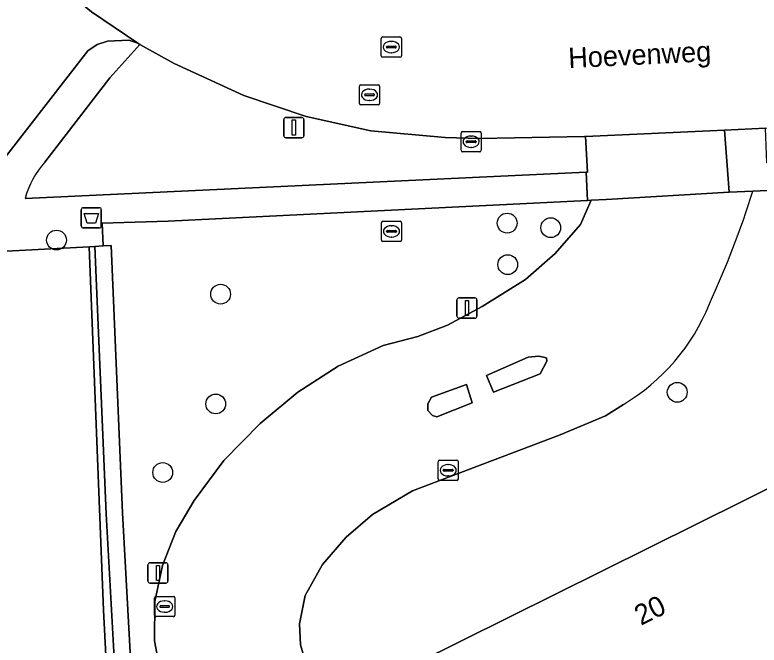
# Model space of a CAD drawing. Extents: x 157692 to 159674, y 381452 to 383291.
# Drawn here: x 157922.89 to 157959.64, y 381561.77 to 381592.88 of the extents above; entities that cross this region are included whole.
import ezdxf

# ---------------------------------------------------------------- set-up
doc = ezdxf.new("R2010")
doc.units = 0
for name, color, linetype in [('IMGEO_Afvalbak', 7, 'Continuous'), ('IMGEO_Boom', 7, 'Continuous'), ('IMGEO_Erf', 7, 'Continuous'), ('IMGEO_Groenvoorziening', 7, 'Continuous'), ('IMGEO_Haag', 7, 'Continuous'), ('IMGEO_Kolk', 7, 'Continuous'), ('IMGEO_Lichtmast', 7, 'Continuous'), ('IMGEO_Openbare_ruimte_label', 7, 'Continuous'), ('IMGEO_Pand', 7, 'Continuous'), ('IMGEO_Pand_nummerreeks', 7, 'Continuous'), ('IMGEO_Parkeervlak_open', 7, 'Continuous'), ('IMGEO_Rijbaan_lokaal_gesloten', 7, 'Continuous'), ('IMGEO_Rijbaan_lokaal_open', 7, 'Continuous'), ('IMGEO_Rioolput', 7, 'Continuous'), ('IMGEO_Verkeerseiland_open', 7, 'Continuous'), ('IMGEO_Voetpad_open', 7, 'Continuous')]:
    doc.layers.add(name, color=color, linetype=linetype)

msp = doc.modelspace()

# ---------------------------------------------------------------- linework, layer by layer
at = {"layer": 'IMGEO_Afvalbak'}
for p, q in [((157926.164, 381582.459), (157926.164, 381583.259)), ((157926.164, 381583.259), (157926.164, 381582.459)), ((157926.264, 381583.359), (157927.054, 381583.359)), ((157927.054, 381583.359), (157926.264, 381583.359)), ((157927.154, 381583.259), (157927.154, 381582.459)), ((157927.154, 381582.459), (157927.154, 381583.259)), ((157927.054, 381582.359), (157926.264, 381582.359)), ((157926.264, 381582.359), (157927.054, 381582.359))]:
    msp.add_line(p, q, dxfattribs=at)
msp.add_lwpolyline([(157926.307, 381583.073), (157927.011, 381583.073), (157926.862, 381582.603), (157926.456, 381582.603), (157926.307, 381583.073)], dxfattribs=at)
for centre, start, end in [((157926.264, 381583.259), 90, 180), ((157926.264, 381583.259), 90, 180), ((157927.054, 381583.259), 0, 90), ((157927.054, 381583.259), 360, 90), ((157926.264, 381582.459), 180, 270), ((157926.264, 381582.459), 180, 270), ((157927.054, 381582.459), 270, 0), ((157927.054, 381582.459), 270, 0)]:
    msp.add_arc(centre, 0.1, start, end, dxfattribs=at)
at = {"layer": 'IMGEO_Boom'}
for centre in [(157947.199, 381582.598), (157949.349, 381582.373), (157924.941, 381581.762), (157947.228, 381580.549), (157933.047, 381579.092), (157955.597, 381574.247), (157932.805, 381573.672), (157930.189, 381570.287)]:
    msp.add_circle(centre, 0.489, dxfattribs=at)
at = {"layer": 'IMGEO_Erf'}
for points in [[(158023.394, 381560.624), (158010.552, 381586.734), (158000, 381586.191), (157996.355, 381586.003), (157981.533, 381585.268), (157980.361, 381585.213), (157974.631, 381584.943), (157972.603, 381584.848), (157960.05, 381584.214), (157959.334, 381584.178)], [(157930.296, 381559.27), (157929.777, 381561.982), (157929.797, 381563.926), (157930.172, 381565.696), (157930.834, 381567.374), (157931.74, 381568.914), (157933.206, 381570.874), (157935.003, 381572.702), (157936.859, 381574.253), (157938.859, 381575.531), (157941.068, 381576.562), (157942.792, 381577.004), (157944.25, 381577.561), (157945.969, 381578.478), (157948.096, 381579.807), (157949.577, 381581.099), (157950.814, 381582.528), (157951.353, 381583.724), (157951.17, 381583.715), (157930.46, 381582.69), (157927.193, 381582.602), (157927.24, 381581.471), (157927.64, 381581.488), (157928.195, 381568.29), (157929.871, 381538.075)], [(157952.938, 381573.65), (157952.059, 381573.078), (157949.823, 381572.153), (157942.53, 381569.39), (157940.545, 381568.221), (157939.249, 381567.09), (157938.072, 381565.751), (157937.23, 381564.214), (157936.942, 381562.816), (157937, 381561.783), (157937.455, 381560.211), (157938.578, 381557.511), (157941.476, 381552.428), (157942.219, 381551.887), (157942.784, 381551.811), (157943.512, 381551.916), (157944.012, 381552.206), (157940.297, 381559.668), (157965.864, 381572.367)]]:
    msp.add_lwpolyline(points, dxfattribs=at)
for centre, radius, start, end in [((157913.477, 381598.654), 48.087, 335.3686, 342.4805), ((157947.714, 381582.428), 10.215, 300.7605, 338.0654)]:
    msp.add_arc(centre, radius, start, end, dxfattribs=at)
at = {"layer": 'IMGEO_Groenvoorziening'}
for points in [[(157951.074, 381586.874), (157951.019, 381586.872), (157945.839, 381586.771), (157944.13, 381586.826), (157940.474, 381587.149), (157937.272, 381587.854), (157934.191, 381588.901), (157930.756, 381590.478), (157929.051, 381591.423), (157927.572, 381589.767), (157924.372, 381585.613)], [(157923.392, 381583.807), (157951.103, 381585.112), (157951.164, 381585.115), (157951.074, 381586.874)], [(157918.912, 381521.563), (157930.473, 381522.256), (157930.457, 381522.677), (157930.287, 381527.125), (157929.871, 381538.075), (157928.195, 381568.29), (157927.64, 381581.488), (157927.24, 381581.471), (157926.841, 381581.45), (157927.395, 381568.252), (157929.071, 381538.037), (157929.487, 381527.095), (157929.643, 381523.008), (157918.87, 381522.361)], [(157918.87, 381522.361), (157929.643, 381523.008), (157929.487, 381527.095), (157929.071, 381538.037), (157927.395, 381568.252), (157926.841, 381581.45), (157926.563, 381581.435), (157927.269, 381563.492), (157928.382, 381541.773), (157929.213, 381523.146), (157928.783, 381523.036), (157923.982, 381522.808), (157919.068, 381522.574)]]:
    msp.add_lwpolyline(points, dxfattribs=at)
msp.add_arc((157927.684, 381582.647), 4.446, 138.1528, 164.8755, dxfattribs=at)
at = {"layer": 'IMGEO_Haag'}
msp.add_lwpolyline([(157918.912, 381521.563), (157930.473, 381522.256), (157930.457, 381522.677), (157930.287, 381527.125), (157929.871, 381538.075), (157928.195, 381568.29), (157927.64, 381581.488), (157927.24, 381581.471), (157926.841, 381581.45), (157927.395, 381568.252), (157929.071, 381538.037), (157929.487, 381527.095), (157929.643, 381523.008), (157918.87, 381522.361)], dxfattribs=at)
at = {"layer": 'IMGEO_Kolk'}
for p, q in [((157944.919, 381586.192), (157944.919, 381587.044)), ((157944.994, 381587.118), (157945.846, 381587.118)), ((157945.92, 381587.044), (157945.92, 381586.192)), ((157945.178, 381586.612), (157945.178, 381586.624)), ((157945.616, 381586.575), (157945.218, 381586.575)), ((157945.221, 381586.661), (157945.619, 381586.661)), ((157945.407, 381586.898), (157945.432, 381586.898)), ((157945.662, 381586.624), (157945.662, 381586.612)), ((157945.43, 381586.338), (157945.405, 381586.338)), ((157945.846, 381586.118), (157944.994, 381586.118)), ((157943.786, 381569.97), (157943.786, 381570.822)), ((157943.861, 381570.896), (157944.713, 381570.896)), ((157944.787, 381570.822), (157944.787, 381569.97)), ((157944.045, 381570.39), (157944.045, 381570.402)), ((157944.088, 381570.439), (157944.486, 381570.439)), ((157944.274, 381570.676), (157944.299, 381570.676)), ((157944.529, 381570.402), (157944.529, 381570.39)), ((157944.483, 381570.353), (157944.085, 381570.353)), ((157944.297, 381570.116), (157944.272, 381570.116)), ((157944.713, 381569.896), (157943.861, 381569.896)), ((157929.862, 381564.172), (157930.714, 381564.172)), ((157929.787, 381563.246), (157929.787, 381564.098)), ((157930.275, 381563.952), (157930.3, 381563.952)), ((157930.788, 381564.098), (157930.788, 381563.246)), ((157930.046, 381563.666), (157930.046, 381563.678)), ((157930.484, 381563.629), (157930.086, 381563.629)), ((157930.089, 381563.715), (157930.487, 381563.715)), ((157930.53, 381563.678), (157930.53, 381563.666)), ((157930.714, 381563.172), (157929.862, 381563.172)), ((157930.298, 381563.392), (157930.273, 381563.392))]:
    msp.add_line(p, q, dxfattribs=at)
for points in [[(157944.919, 381586.192), (157944.919, 381587.044)], [(157944.994, 381587.118), (157945.846, 381587.118)], [(157945.92, 381587.044), (157945.92, 381586.192)], [(157945.846, 381586.118), (157944.994, 381586.118)], [(157943.786, 381569.97), (157943.786, 381570.822)], [(157943.861, 381570.896), (157944.713, 381570.896)], [(157944.787, 381570.822), (157944.787, 381569.97)], [(157944.713, 381569.896), (157943.861, 381569.896)], [(157929.862, 381564.172), (157930.714, 381564.172)], [(157929.787, 381563.246), (157929.787, 381564.098)], [(157930.788, 381564.098), (157930.788, 381563.246)], [(157930.714, 381563.172), (157929.862, 381563.172)]]:
    msp.add_lwpolyline(points, dxfattribs=at)
for centre, radius, start, end in [((157944.996, 381587.042), 0.0765, 91.552, 178.448), ((157944.996, 381587.042), 0.0765, 91.552, 178.448), ((157945.844, 381587.042), 0.0765, 1.552, 88.448), ((157945.844, 381587.042), 0.0765, 1.552, 88.448), ((157945.218, 381586.621), 0.0403, 85.8775, 175.7526), ((157945.215, 381586.611), 0.0366, 178.938, 274.7102), ((157945.619, 381586.618), 0.043, 264.8664, 352.4533), ((157945.623, 381586.623), 0.0386, 1.7309, 96.639), ((157944.996, 381586.194), 0.0765, 181.552, 268.448), ((157944.996, 381586.194), 0.0765, 181.552, 268.448), ((157945.844, 381586.194), 0.0765, 271.552, 358.448), ((157945.844, 381586.194), 0.0765, 271.552, 358.448), ((157943.863, 381570.82), 0.0765, 91.552, 178.448), ((157943.863, 381570.82), 0.0765, 91.552, 178.448), ((157944.711, 381570.82), 0.0765, 1.552, 88.448), ((157944.711, 381570.82), 0.0765, 1.552, 88.448), ((157944.085, 381570.399), 0.0403, 85.8775, 175.7526), ((157944.082, 381570.389), 0.0366, 178.938, 274.7102), ((157944.486, 381570.396), 0.043, 264.8664, 352.4533), ((157944.49, 381570.401), 0.0386, 1.7309, 96.639), ((157943.863, 381569.972), 0.0765, 181.552, 268.448), ((157943.863, 381569.972), 0.0765, 181.552, 268.448), ((157944.711, 381569.972), 0.0765, 271.552, 358.448), ((157944.711, 381569.972), 0.0765, 271.552, 358.448), ((157929.864, 381564.096), 0.0765, 91.552, 178.448), ((157929.864, 381564.096), 0.0765, 91.552, 178.448), ((157930.712, 381564.096), 0.0765, 1.552, 88.448), ((157930.712, 381564.096), 0.0765, 1.552, 88.448), ((157930.086, 381563.675), 0.0403, 85.8775, 175.7526), ((157930.083, 381563.665), 0.0366, 178.938, 274.7102), ((157930.487, 381563.672), 0.043, 264.8664, 352.4533), ((157930.491, 381563.677), 0.0386, 1.7309, 96.639), ((157929.864, 381563.248), 0.0765, 181.552, 268.448), ((157929.864, 381563.248), 0.0765, 181.552, 268.448), ((157930.712, 381563.248), 0.0765, 271.552, 358.448), ((157930.712, 381563.248), 0.0765, 271.552, 358.448)]:
    msp.add_arc(centre, radius, start, end, dxfattribs=at)
for centre, major_axis, ratio, start_param, end_param in [((157945.406, 381586.618), (-0.387, 0.002), 0.722429, 4.712389, 7.853982), ((157945.431, 381586.618), (-0.39, 0.002), 0.717154, 1.570796, 4.712389), ((157944.273, 381570.396), (-0.387, 0.002), 0.722429, 4.712389, 7.853982), ((157944.298, 381570.396), (-0.39, 0.002), 0.717154, 1.570796, 4.712389), ((157930.274, 381563.672), (-0.387, 0.002), 0.722429, 4.712389, 7.853982), ((157930.299, 381563.672), (-0.39, 0.002), 0.717154, 1.570796, 4.712389)]:
    msp.add_ellipse(centre, major_axis=major_axis, ratio=ratio, start_param=start_param, end_param=end_param, dxfattribs=at)
at = {"layer": 'IMGEO_Lichtmast'}
for p, q in [((157936.168, 381586.915), (157936.168, 381587.715)), ((157936.168, 381587.715), (157936.168, 381586.915)), ((157936.268, 381587.815), (157937.058, 381587.815)), ((157937.058, 381587.815), (157936.268, 381587.815)), ((157937.158, 381587.715), (157937.158, 381586.915)), ((157937.158, 381586.915), (157937.158, 381587.715)), ((157937.058, 381586.815), (157936.268, 381586.815)), ((157936.268, 381586.815), (157937.058, 381586.815)), ((157944.816, 381578.906), (157945.606, 381578.906)), ((157945.606, 381578.906), (157944.816, 381578.906)), ((157944.716, 381578.006), (157944.716, 381578.806)), ((157944.716, 381578.806), (157944.716, 381578.006)), ((157945.706, 381578.806), (157945.706, 381578.006)), ((157945.706, 381578.006), (157945.706, 381578.806)), ((157945.606, 381577.906), (157944.816, 381577.906)), ((157944.816, 381577.906), (157945.606, 381577.906)), ((157929.455, 381564.93), (157929.455, 381565.73)), ((157929.455, 381565.73), (157929.455, 381564.93)), ((157929.555, 381565.83), (157930.345, 381565.83)), ((157930.345, 381565.83), (157929.555, 381565.83)), ((157930.445, 381565.73), (157930.445, 381564.93)), ((157930.445, 381564.93), (157930.445, 381565.73)), ((157930.345, 381564.83), (157929.555, 381564.83)), ((157929.555, 381564.83), (157930.345, 381564.83))]:
    msp.add_line(p, q, dxfattribs=at)
for points in [[(157936.588, 381587.69), (157936.738, 381587.69), (157936.738, 381586.94), (157936.588, 381586.94), (157936.588, 381587.69)], [(157945.136, 381578.781), (157945.286, 381578.781), (157945.286, 381578.031), (157945.136, 381578.031), (157945.136, 381578.781)], [(157929.875, 381565.705), (157930.025, 381565.705), (157930.025, 381564.955), (157929.875, 381564.955), (157929.875, 381565.705)]]:
    msp.add_lwpolyline(points, dxfattribs=at)
for centre, start, end in [((157936.268, 381587.715), 90, 180), ((157936.268, 381587.715), 90, 180), ((157937.058, 381587.715), 0, 90), ((157937.058, 381587.715), 360, 90), ((157936.268, 381586.915), 180, 270), ((157936.268, 381586.915), 180, 270), ((157937.058, 381586.915), 270, 0), ((157937.058, 381586.915), 270, 0), ((157944.816, 381578.806), 90, 180), ((157944.816, 381578.806), 90, 180), ((157945.606, 381578.806), 0, 90), ((157945.606, 381578.806), 360, 90), ((157944.816, 381578.006), 180, 270), ((157944.816, 381578.006), 180, 270), ((157945.606, 381578.006), 270, 0), ((157945.606, 381578.006), 270, 0), ((157929.555, 381565.73), 90, 180), ((157929.555, 381565.73), 90, 180), ((157930.345, 381565.73), 0, 90), ((157930.345, 381565.73), 360, 90), ((157929.555, 381564.93), 180, 270), ((157929.555, 381564.93), 180, 270), ((157930.345, 381564.93), 270, 0), ((157930.345, 381564.93), 270, 0)]:
    msp.add_arc(centre, 0.1, start, end, dxfattribs=at)
at = {"layer": 'IMGEO_Pand'}
msp.add_lwpolyline([(157944.012, 381552.206), (157946.672, 381546.863), (157951.566, 381549.266), (157957.749, 381537.478), (157959.887, 381533.401), (157990.462, 381548.606), (157977.928, 381573.254), (157967.892, 381568.285), (157965.864, 381572.367), (157940.297, 381559.668)], close=True, dxfattribs=at)
at = {"layer": 'IMGEO_Parkeervlak_open'}
for points in [[(157927.269, 381563.492), (157926.563, 381581.435), (157921.813, 381581.179), (157920.515, 381581.148), (157916.047, 381581.042), (157913.727, 381581.019), (157911.737, 381581)], [(157911.146, 381580.299), (157912.461, 381554.564), (157913.843, 381524.592), (157914.067, 381522.921), (157914.656, 381522.414), (157918.836, 381522.563), (157919.068, 381522.574), (157923.982, 381522.808), (157928.783, 381523.036), (157929.213, 381523.146), (157928.382, 381541.773), (157927.269, 381563.492)]]:
    msp.add_lwpolyline(points, dxfattribs=at)
at = {"layer": 'IMGEO_Rijbaan_lokaal_gesloten'}
msp.add_lwpolyline([(157921.704, 381597.546), (157924.075, 381595.18), (157926.673, 381593.026), (157928.952, 381591.478), (157929.051, 381591.423), (157930.756, 381590.478), (157934.191, 381588.901), (157937.272, 381587.854), (157940.474, 381587.149), (157944.13, 381586.826), (157945.839, 381586.771), (157951.019, 381586.872), (157951.074, 381586.874), (157957.932, 381587.181), (157959.949, 381587.281), (157972.468, 381587.902), (157972.55, 381587.906), (157981.393, 381588.333), (157982.023, 381588.369), (158006.775, 381589.582), (158008.068, 381589.628)], dxfattribs=at)
at = {"layer": 'IMGEO_Rijbaan_lokaal_open'}
for points in [[(157922.484, 381585.955), (157926.49, 381591.102), (157926.958, 381591.42), (157927.456, 381591.588), (157928.522, 381591.637), (157928.952, 381591.478), (157926.673, 381593.026), (157924.075, 381595.18), (157921.704, 381597.546)], [(157959.334, 381584.178), (157958.16, 381584.119), (157952.091, 381583.765), (157951.353, 381583.724), (157950.814, 381582.528), (157949.577, 381581.099), (157948.096, 381579.807), (157945.969, 381578.478), (157944.25, 381577.561), (157942.792, 381577.004), (157941.068, 381576.562), (157938.859, 381575.531), (157936.859, 381574.253), (157935.003, 381572.702), (157933.206, 381570.874), (157931.74, 381568.914), (157930.834, 381567.374), (157930.172, 381565.696), (157929.797, 381563.926), (157929.777, 381561.982), (157930.296, 381559.27)], [(157937.455, 381560.211), (157937, 381561.783), (157936.942, 381562.816), (157937.23, 381564.214), (157938.072, 381565.751), (157939.249, 381567.09), (157940.545, 381568.221), (157942.53, 381569.39), (157949.823, 381572.153), (157952.059, 381573.078), (157952.938, 381573.65)]]:
    msp.add_lwpolyline(points, dxfattribs=at)
for points in [[(157957.932, 381587.181), (157951.074, 381586.874), (157951.164, 381585.115), (157951.103, 381585.112), (157951.17, 381583.715), (157951.353, 381583.724), (157952.091, 381583.765), (157958.16, 381584.119)], [(157946.517, 381574.247), (157946.179, 381575.081), (157948.244, 381575.985), (157948.759, 381576.025), (157949.142, 381575.949), (157949.151, 381575.788), (157948.829, 381575.165)], [(157943.724, 381573.043), (157943.506, 381573.096), (157943.275, 381573.353), (157943.289, 381573.677), (157943.465, 381574.011), (157945.189, 381574.637), (157945.467, 381573.724)]]:
    msp.add_lwpolyline(points, close=True, dxfattribs=at)
for centre, radius, start, end in [((157913.477, 381598.654), 48.087, 335.3686, 342.4805), ((157947.714, 381582.428), 10.215, 300.7605, 338.0654)]:
    msp.add_arc(centre, radius, start, end, dxfattribs=at)
at = {"layer": 'IMGEO_Rioolput'}
for p, q in [((157940.977, 381590.864), (157940.977, 381591.716)), ((157941.052, 381591.79), (157941.904, 381591.79)), ((157941.978, 381591.716), (157941.978, 381590.864)), ((157941.465, 381591.57), (157941.49, 381591.57)), ((157941.236, 381591.284), (157941.236, 381591.296)), ((157941.674, 381591.247), (157941.276, 381591.247)), ((157941.279, 381591.333), (157941.677, 381591.333)), ((157941.488, 381591.01), (157941.463, 381591.01)), ((157941.72, 381591.296), (157941.72, 381591.284)), ((157941.904, 381590.79), (157941.052, 381590.79)), ((157939.9, 381588.506), (157939.9, 381589.358)), ((157939.975, 381589.432), (157940.827, 381589.432)), ((157940.388, 381589.212), (157940.413, 381589.212)), ((157940.901, 381589.358), (157940.901, 381588.506)), ((157940.159, 381588.926), (157940.159, 381588.938)), ((157940.597, 381588.889), (157940.199, 381588.889)), ((157940.202, 381588.975), (157940.6, 381588.975)), ((157940.643, 381588.938), (157940.643, 381588.926)), ((157940.827, 381588.432), (157939.975, 381588.432)), ((157940.411, 381588.652), (157940.386, 381588.652)), ((157940.986, 381581.764), (157940.986, 381582.616)), ((157941.061, 381582.69), (157941.913, 381582.69)), ((157941.987, 381582.616), (157941.987, 381581.764)), ((157941.245, 381582.184), (157941.245, 381582.196)), ((157941.683, 381582.147), (157941.285, 381582.147)), ((157941.288, 381582.233), (157941.686, 381582.233)), ((157941.474, 381582.47), (157941.499, 381582.47)), ((157941.729, 381582.196), (157941.729, 381582.184)), ((157941.497, 381581.91), (157941.472, 381581.91)), ((157941.913, 381581.69), (157941.061, 381581.69))]:
    msp.add_line(p, q, dxfattribs=at)
for points in [[(157940.977, 381590.864), (157940.977, 381591.716)], [(157941.052, 381591.79), (157941.904, 381591.79)], [(157941.978, 381591.716), (157941.978, 381590.864)], [(157941.904, 381590.79), (157941.052, 381590.79)], [(157939.9, 381588.506), (157939.9, 381589.358)], [(157939.975, 381589.432), (157940.827, 381589.432)], [(157940.901, 381589.358), (157940.901, 381588.506)], [(157940.827, 381588.432), (157939.975, 381588.432)], [(157940.986, 381581.764), (157940.986, 381582.616)], [(157941.061, 381582.69), (157941.913, 381582.69)], [(157941.987, 381582.616), (157941.987, 381581.764)], [(157941.913, 381581.69), (157941.061, 381581.69)]]:
    msp.add_lwpolyline(points, dxfattribs=at)
for centre, radius, start, end in [((157941.054, 381591.714), 0.0765, 91.552, 178.448), ((157941.054, 381591.714), 0.0765, 91.552, 178.448), ((157941.902, 381591.714), 0.0765, 1.552, 88.448), ((157941.902, 381591.714), 0.0765, 1.552, 88.448), ((157941.276, 381591.293), 0.0403, 85.8775, 175.7526), ((157941.273, 381591.283), 0.0366, 178.938, 274.7102), ((157941.677, 381591.29), 0.043, 264.8664, 352.4533), ((157941.681, 381591.295), 0.0386, 1.7309, 96.639), ((157941.054, 381590.866), 0.0765, 181.552, 268.448), ((157941.054, 381590.866), 0.0765, 181.552, 268.448), ((157941.902, 381590.866), 0.0765, 271.552, 358.448), ((157941.902, 381590.866), 0.0765, 271.552, 358.448), ((157939.977, 381589.356), 0.0765, 91.552, 178.448), ((157939.977, 381589.356), 0.0765, 91.552, 178.448), ((157940.825, 381589.356), 0.0765, 1.552, 88.448), ((157940.825, 381589.356), 0.0765, 1.552, 88.448), ((157940.199, 381588.935), 0.0403, 85.8775, 175.7526), ((157940.196, 381588.925), 0.0366, 178.938, 274.7102), ((157940.6, 381588.932), 0.043, 264.8664, 352.4533), ((157940.604, 381588.937), 0.0386, 1.7309, 96.639), ((157939.977, 381588.508), 0.0765, 181.552, 268.448), ((157939.977, 381588.508), 0.0765, 181.552, 268.448), ((157940.825, 381588.508), 0.0765, 271.552, 358.448), ((157940.825, 381588.508), 0.0765, 271.552, 358.448), ((157941.063, 381582.614), 0.0765, 91.552, 178.448), ((157941.063, 381582.614), 0.0765, 91.552, 178.448), ((157941.911, 381582.614), 0.0765, 1.552, 88.448), ((157941.911, 381582.614), 0.0765, 1.552, 88.448), ((157941.285, 381582.193), 0.0403, 85.8775, 175.7526), ((157941.282, 381582.183), 0.0366, 178.938, 274.7102), ((157941.686, 381582.19), 0.043, 264.8664, 352.4533), ((157941.69, 381582.195), 0.0386, 1.7309, 96.639), ((157941.063, 381581.766), 0.0765, 181.552, 268.448), ((157941.063, 381581.766), 0.0765, 181.552, 268.448), ((157941.911, 381581.766), 0.0765, 271.552, 358.448), ((157941.911, 381581.766), 0.0765, 271.552, 358.448)]:
    msp.add_arc(centre, radius, start, end, dxfattribs=at)
for centre, major_axis, ratio, start_param, end_param in [((157941.464, 381591.29), (-0.387, 0.002), 0.722429, 4.712389, 7.853982), ((157941.489, 381591.29), (-0.39, 0.002), 0.717154, 1.570796, 4.712389), ((157940.387, 381588.932), (-0.387, 0.002), 0.722429, 4.712389, 7.853982), ((157940.412, 381588.932), (-0.39, 0.002), 0.717154, 1.570796, 4.712389), ((157941.473, 381582.19), (-0.387, 0.002), 0.722429, 4.712389, 7.853982), ((157941.498, 381582.19), (-0.39, 0.002), 0.717154, 1.570796, 4.712389)]:
    msp.add_ellipse(centre, major_axis=major_axis, ratio=ratio, start_param=start_param, end_param=end_param, dxfattribs=at)
at = {"layer": 'IMGEO_Verkeerseiland_open'}
for points in [[(157948.829, 381575.165), (157949.151, 381575.788), (157949.142, 381575.949), (157948.759, 381576.025), (157948.244, 381575.985), (157946.179, 381575.081), (157946.517, 381574.247)], [(157945.467, 381573.724), (157945.189, 381574.637), (157943.465, 381574.011), (157943.289, 381573.677), (157943.275, 381573.353), (157943.506, 381573.096), (157943.724, 381573.043)]]:
    msp.add_lwpolyline(points, close=True, dxfattribs=at)
at = {"layer": 'IMGEO_Voetpad_open'}
for points in [[(157924.372, 381585.613), (157927.572, 381589.767), (157929.051, 381591.423), (157928.952, 381591.478), (157928.522, 381591.637), (157927.456, 381591.588), (157926.958, 381591.42), (157926.49, 381591.102), (157922.484, 381585.955), (157922.087, 381585.134), (157921.843, 381584.271), (157921.726, 381583.494), (157921.813, 381581.179), (157926.563, 381581.435), (157926.841, 381581.45), (157927.24, 381581.471), (157927.193, 381582.602), (157930.46, 381582.69), (157951.17, 381583.715), (157951.103, 381585.112)], [(157951.103, 381585.112), (157923.392, 381583.807)]]:
    msp.add_lwpolyline(points, dxfattribs=at)
msp.add_lwpolyline([(157972.543, 381586.199), (157960.028, 381585.58), (157959.949, 381587.281), (157957.932, 381587.181), (157958.16, 381584.119), (157959.334, 381584.178), (157960.05, 381584.214), (157972.603, 381584.848)], close=True, dxfattribs=at)
msp.add_arc((157927.684, 381582.647), 4.446, 138.1528, 164.8755, dxfattribs=at)

# ---------------------------------------------------------------- texts
at = {"layer": 'IMGEO_Openbare_ruimte_label'}
msp.add_text('Hoevenweg', height=1, rotation=2.8081, dxfattribs=at).set_placement((157950.241, 381590.247))
at = {"layer": 'IMGEO_Pand_nummerreeks'}
msp.add_text('20', height=1, rotation=26.4134, dxfattribs=at).set_placement((157953.802, 381562.714))

doc.saveas('drawing.dxf')
